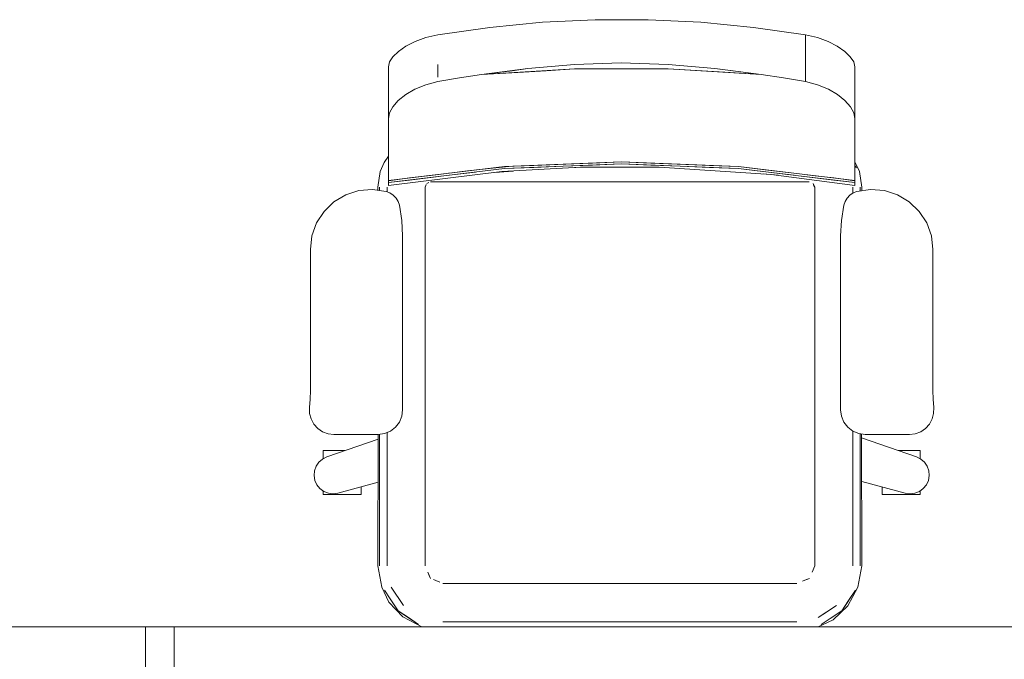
# Model space of a CAD drawing. Header units: millimetres. Extents: x 321 to 585, y -277 to 9.
# Tile 1015 of 1056: x 380.33 to 382.37, y -38.78 to -37.45. Entities that reach past the tile are written whole.
import ezdxf

# ---------------------------------------------------------------- set-up
doc = ezdxf.new("R2010")
doc.units = ezdxf.units.MM
doc.header["$MEASUREMENT"] = 0
for name, color, linetype, lineweight in [('IFC-Elemento de mobília-Contorno', 152, 'Continuous', 5), ('IFC-Laje-Contorno', 134, 'Continuous', 5), ('IFC-Parede padrão-Contorno', 44, 'Continuous', 5)]:
    doc.layers.add(name, color=color, linetype=linetype, lineweight=lineweight)

msp = doc.modelspace()

# ---------------------------------------------------------------- linework, layer by layer
at = {"layer": 'IFC-Elemento de mobília-Contorno', "color": 7, "lineweight": 5}
for p, q in [((381.3031, -37.4683), (381.4124, -37.4577)), ((381.3031, -37.4683), (381.4124, -37.4577)), ((381.4124, -37.4577), (381.5222, -37.4524)), ((381.4124, -37.4577), (381.5222, -37.4524)), ((381.5222, -37.4524), (381.6322, -37.4524)), ((381.5222, -37.4524), (381.6322, -37.4524)), ((381.6322, -37.4524), (381.7421, -37.4577)), ((381.6322, -37.4524), (381.7421, -37.4577)), ((381.7421, -37.4577), (381.8514, -37.4683)), ((381.7421, -37.4577), (381.8514, -37.4683)), ((381.1946, -37.484), (381.3031, -37.4683)), ((381.1946, -37.484), (381.3031, -37.4683)), ((381.8514, -37.4683), (381.9599, -37.484)), ((381.8514, -37.4683), (381.9599, -37.484)), ((381.1286, -37.5075), (381.1477, -37.4978)), ((381.1286, -37.5075), (381.1477, -37.4978)), ((381.1477, -37.4978), (381.17, -37.4897)), ((381.1477, -37.4978), (381.17, -37.4897)), ((381.17, -37.4897), (381.1946, -37.484)), ((381.17, -37.4897), (381.1946, -37.484)), ((381.9599, -37.484), (381.9844, -37.4897)), ((381.9599, -37.484), (381.9844, -37.4897)), ((381.9599, -37.5812), (381.9599, -37.484)), ((381.9844, -37.4897), (382.0067, -37.4978)), ((381.9844, -37.4897), (382.0067, -37.4978)), ((382.0067, -37.4978), (382.0259, -37.5075)), ((382.0067, -37.4978), (382.0259, -37.5075)), ((381.1016, -37.5293), (381.1131, -37.5182)), ((381.1016, -37.5293), (381.1131, -37.5182)), ((381.1131, -37.5182), (381.1286, -37.5075)), ((381.1131, -37.5182), (381.1286, -37.5075)), ((382.0259, -37.5075), (382.0414, -37.5182)), ((382.0259, -37.5075), (382.0414, -37.5182)), ((382.0414, -37.5182), (382.0528, -37.5293)), ((382.0414, -37.5182), (382.0528, -37.5293)), ((381.092, -37.5505), (381.0945, -37.5402)), ((381.092, -37.5505), (381.0945, -37.5402)), ((381.0945, -37.5402), (381.1016, -37.5293)), ((381.0945, -37.5402), (381.1016, -37.5293)), ((381.4791, -37.5455), (381.5766, -37.5422)), ((381.4791, -37.5455), (381.5766, -37.5422)), ((381.5766, -37.5422), (381.6741, -37.5455)), ((381.5766, -37.5422), (381.6741, -37.5455)), ((382.0528, -37.5293), (382.06, -37.5402)), ((382.0528, -37.5293), (382.06, -37.5402)), ((382.06, -37.5402), (382.0624, -37.5505)), ((382.06, -37.5402), (382.0624, -37.5505)), ((381.092, -37.6585), (381.092, -37.5505)), ((381.092, -37.6585), (381.092, -37.5505)), ((381.1946, -37.5722), (381.1946, -37.5457)), ((381.2854, -37.5665), (381.382, -37.5542)), ((381.2854, -37.5665), (381.4794, -37.5548)), ((381.2854, -37.5665), (381.3494, -37.5584)), ((381.2854, -37.5665), (381.3494, -37.5584)), ((381.2854, -37.5665), (381.3615, -37.5619)), ((381.3494, -37.5584), (381.382, -37.5542)), ((381.3494, -37.5584), (381.382, -37.5542)), ((381.3615, -37.5619), (381.4794, -37.5548)), ((381.3615, -37.5619), (381.4205, -37.5584)), ((381.3615, -37.5619), (381.4205, -37.5584)), ((381.382, -37.5542), (381.4306, -37.5499)), ((381.382, -37.5542), (381.4306, -37.5499)), ((381.4205, -37.5584), (381.4794, -37.5548)), ((381.4205, -37.5584), (381.4794, -37.5548)), ((381.4306, -37.5499), (381.4791, -37.5455)), ((381.4306, -37.5499), (381.4791, -37.5455)), ((381.4794, -37.5548), (381.6738, -37.5548)), ((381.6738, -37.5548), (381.7328, -37.5583)), ((381.6738, -37.5548), (381.8678, -37.5663)), ((381.6738, -37.5548), (381.8678, -37.5663)), ((381.6738, -37.5548), (381.7328, -37.5583)), ((381.6741, -37.5455), (381.7227, -37.5498)), ((381.6741, -37.5455), (381.7227, -37.5498)), ((381.7227, -37.5498), (381.7712, -37.5542)), ((381.7227, -37.5498), (381.7712, -37.5542)), ((381.7328, -37.5583), (381.7918, -37.5618)), ((381.7328, -37.5583), (381.8678, -37.5663)), ((381.7328, -37.5583), (381.8678, -37.5663)), ((381.7712, -37.5542), (381.8039, -37.5583)), ((381.7712, -37.5542), (381.8678, -37.5663)), ((381.7712, -37.5542), (381.8039, -37.5583)), ((381.7918, -37.5618), (381.8678, -37.5663)), ((381.8039, -37.5583), (381.8678, -37.5663)), ((381.8039, -37.5583), (381.8678, -37.5663)), ((381.9599, -37.5812), (381.9599, -37.5458)), ((382.0624, -37.6585), (382.0624, -37.5505)), ((382.0624, -37.6585), (382.0624, -37.5505)), ((381.1696, -37.5876), (381.1946, -37.5812)), ((381.1696, -37.5876), (381.1946, -37.5812)), ((381.1946, -37.5812), (381.2399, -37.5733)), ((381.1946, -37.5812), (381.2399, -37.5733)), ((381.2399, -37.5733), (381.2854, -37.5665)), ((381.2399, -37.5733), (381.2854, -37.5665)), ((381.8678, -37.5663), (381.9139, -37.5733)), ((381.8678, -37.5663), (381.9139, -37.5733)), ((381.9139, -37.5733), (381.9599, -37.5812)), ((381.9139, -37.5733), (381.9599, -37.5812)), ((381.9599, -37.5812), (381.9849, -37.5876)), ((381.9599, -37.5812), (381.9849, -37.5876)), ((381.128, -37.6082), (381.1471, -37.597)), ((381.128, -37.6082), (381.1471, -37.597)), ((381.1471, -37.597), (381.1696, -37.5876)), ((381.1471, -37.597), (381.1696, -37.5876)), ((381.9849, -37.5876), (382.0073, -37.597)), ((381.9849, -37.5876), (382.0073, -37.597)), ((382.0073, -37.597), (382.0264, -37.6082)), ((382.0073, -37.597), (382.0264, -37.6082)), ((381.1014, -37.6335), (381.1127, -37.6206)), ((381.1014, -37.6335), (381.1127, -37.6206)), ((381.1127, -37.6206), (381.128, -37.6082)), ((381.1127, -37.6206), (381.128, -37.6082)), ((382.0264, -37.6082), (382.0417, -37.6206)), ((382.0264, -37.6082), (382.0417, -37.6206)), ((382.0417, -37.6206), (382.053, -37.6335)), ((382.0417, -37.6206), (382.053, -37.6335)), ((381.092, -37.6585), (381.0944, -37.6463)), ((381.092, -37.6585), (381.0944, -37.6463)), ((381.0944, -37.6463), (381.1014, -37.6335)), ((381.0944, -37.6463), (381.1014, -37.6335)), ((382.053, -37.6335), (382.06, -37.6463)), ((382.053, -37.6335), (382.06, -37.6463)), ((382.06, -37.6463), (382.0624, -37.6585)), ((382.06, -37.6463), (382.0624, -37.6585)), ((381.092, -37.6936), (381.092, -37.6585)), ((381.092, -37.6936), (381.092, -37.6585)), ((382.0624, -37.6936), (382.0624, -37.6585)), ((382.0624, -37.6936), (382.0624, -37.6585)), ((381.092, -37.7233), (381.092, -37.6936)), ((381.092, -37.7233), (381.092, -37.6936)), ((382.0624, -37.7233), (382.0624, -37.6936)), ((382.0624, -37.7233), (382.0624, -37.6936)), ((381.092, -37.7475), (381.092, -37.7233)), ((381.092, -37.7475), (381.092, -37.7233)), ((382.0624, -37.7477), (382.0624, -37.7233)), ((382.0624, -37.7477), (382.0624, -37.7233)), ((381.0752, -37.7684), (381.083, -37.7492)), ((381.0752, -37.7684), (381.083, -37.7492)), ((381.083, -37.7492), (381.092, -37.7365)), ((381.083, -37.7492), (381.092, -37.7365)), ((381.092, -37.766), (381.092, -37.7475)), ((381.092, -37.766), (381.092, -37.7475)), ((381.3339, -37.7578), (381.5772, -37.7481)), ((381.3947, -37.7554), (381.5772, -37.7481)), ((381.4555, -37.7529), (381.5772, -37.7481)), ((381.5164, -37.7505), (381.5772, -37.7481)), ((381.5164, -37.7505), (381.5772, -37.7481)), ((381.5772, -37.7481), (381.6381, -37.7505)), ((381.5772, -37.7481), (381.8206, -37.7578)), ((381.5772, -37.7481), (381.6381, -37.7505)), ((382.0624, -37.766), (382.0624, -37.7475)), ((382.0624, -37.766), (382.0624, -37.7475)), ((382.0624, -37.7477), (382.072, -37.7684)), ((382.0624, -37.7477), (382.072, -37.7684)), ((381.07, -37.801), (381.0752, -37.7684)), ((381.07, -37.801), (381.0752, -37.7684)), ((381.092, -37.7867), (381.3339, -37.7578)), ((381.092, -37.7911), (381.3339, -37.7621)), ((381.092, -37.7788), (381.092, -37.766)), ((381.092, -37.7788), (381.092, -37.766)), ((381.092, -37.7972), (381.3283, -37.7684)), ((381.092, -37.7972), (381.3283, -37.7684)), ((381.2129, -37.7766), (381.2734, -37.7694)), ((381.2184, -37.7716), (381.3339, -37.7578)), ((381.2184, -37.7716), (381.2569, -37.767)), ((381.2569, -37.767), (381.2954, -37.7624)), ((381.2754, -37.7648), (381.2954, -37.7624)), ((381.2954, -37.7624), (381.3426, -37.7575)), ((381.2954, -37.7624), (381.3426, -37.7575)), ((381.2954, -37.7624), (381.3339, -37.7578)), ((381.3095, -37.7607), (381.3096, -37.7607)), ((381.3136, -37.7701), (381.3518, -37.7671)), ((381.3136, -37.7701), (381.3518, -37.7671)), ((381.3283, -37.7684), (381.4914, -37.7593)), ((381.3283, -37.7684), (381.4914, -37.7593)), ((381.3339, -37.7621), (381.5772, -37.7524)), ((381.3339, -37.7578), (381.3947, -37.7554)), ((381.3339, -37.7578), (381.3947, -37.7554)), ((381.3339, -37.7621), (381.3947, -37.7597)), ((381.3947, -37.7554), (381.4555, -37.7529)), ((381.3947, -37.7597), (381.4555, -37.7573)), ((381.4555, -37.7529), (381.5164, -37.7505)), ((381.4555, -37.7529), (381.5164, -37.7505)), ((381.4555, -37.7573), (381.5164, -37.7549)), ((381.4667, -37.7607), (381.4973, -37.7593)), ((381.4667, -37.7607), (381.4973, -37.7593)), ((381.4914, -37.7593), (381.655, -37.759)), ((381.4914, -37.7593), (381.655, -37.759)), ((381.5164, -37.7549), (381.5772, -37.7524)), ((381.5772, -37.7524), (381.6381, -37.7549)), ((381.5772, -37.7524), (381.8206, -37.7621)), ((381.5772, -37.7524), (381.6989, -37.7573)), ((381.6381, -37.7505), (381.6989, -37.7529)), ((381.6381, -37.7505), (381.8206, -37.7578)), ((381.6381, -37.7549), (381.6989, -37.7573)), ((381.6381, -37.7549), (381.6989, -37.7573)), ((381.655, -37.759), (381.8885, -37.7741)), ((381.655, -37.759), (381.8885, -37.7741)), ((381.6989, -37.7529), (381.7597, -37.7554)), ((381.6989, -37.7529), (381.8206, -37.7578)), ((381.6989, -37.7529), (381.7597, -37.7554)), ((381.6989, -37.7573), (381.7598, -37.7597)), ((381.7597, -37.7554), (381.8206, -37.7578)), ((381.7597, -37.7554), (381.8206, -37.7578)), ((381.7598, -37.7597), (381.8206, -37.7621)), ((381.8206, -37.7578), (381.8811, -37.765)), ((381.8206, -37.7578), (382.0624, -37.7867)), ((381.8206, -37.7621), (381.8591, -37.7667)), ((381.8206, -37.7621), (381.9397, -37.7764)), ((381.8591, -37.7667), (381.936, -37.7759)), ((381.8811, -37.765), (381.9415, -37.7722)), ((382.0624, -37.7557), (382.0655, -37.7604)), ((382.0624, -37.7557), (382.0655, -37.7604)), ((382.0624, -37.7788), (382.0624, -37.766)), ((382.0624, -37.7788), (382.0624, -37.766)), ((382.072, -37.7684), (382.0772, -37.801)), ((382.072, -37.7684), (382.0772, -37.801)), ((381.092, -37.7857), (381.092, -37.7788)), ((381.092, -37.7857), (381.092, -37.7788)), ((381.092, -37.7911), (381.1745, -37.7812)), ((381.092, -37.7872), (381.136, -37.7815)), ((381.092, -37.7872), (381.1357, -37.7815)), ((381.092, -37.7867), (381.092, -37.7857)), ((381.092, -37.7867), (381.092, -37.7857)), ((381.092, -37.7911), (381.136, -37.7858)), ((381.092, -37.7911), (381.136, -37.7858)), ((381.092, -37.7872), (381.092, -37.7867)), ((381.092, -37.7872), (381.092, -37.7867)), ((381.092, -37.7877), (381.092, -37.7872)), ((381.092, -37.7877), (381.092, -37.7872)), ((381.092, -37.7911), (381.092, -37.7877)), ((381.092, -37.7911), (381.092, -37.7877)), ((381.136, -37.7815), (381.2184, -37.7716)), ((381.136, -37.7815), (381.1799, -37.7762)), ((381.136, -37.7858), (381.1745, -37.7812)), ((381.136, -37.7858), (381.1745, -37.7812)), ((381.1745, -37.7812), (381.2129, -37.7766)), ((381.1799, -37.7762), (381.2184, -37.7716)), ((381.1799, -37.7896), (381.9673, -37.7896)), ((381.2168, -37.7718), (381.2184, -37.7716)), ((381.8718, -37.773), (381.9029, -37.776)), ((381.8718, -37.773), (381.9029, -37.776)), ((381.8885, -37.7741), (382.0624, -37.7972)), ((381.8885, -37.7741), (382.0624, -37.7972)), ((381.936, -37.7759), (381.9397, -37.7764)), ((381.9397, -37.7764), (381.9745, -37.7806)), ((381.9397, -37.7764), (382.0624, -37.7911)), ((381.9397, -37.7764), (382.0185, -37.7858)), ((381.9415, -37.7722), (381.98, -37.7768)), ((381.9745, -37.7806), (382.0624, -37.7911)), ((381.98, -37.7768), (382.0185, -37.7815)), ((382.0185, -37.7815), (382.0624, -37.7873)), ((382.0185, -37.7858), (382.0624, -37.7911)), ((382.0187, -37.7815), (382.0624, -37.7873)), ((382.0624, -37.7857), (382.0624, -37.7788)), ((382.0624, -37.7857), (382.0624, -37.7788)), ((382.0624, -37.7867), (382.0624, -37.7857)), ((382.0624, -37.7867), (382.0624, -37.7857)), ((382.0624, -37.7873), (382.0624, -37.7867)), ((382.0624, -37.7873), (382.0624, -37.7867)), ((382.0624, -37.7877), (382.0624, -37.7873)), ((382.0624, -37.7877), (382.0624, -37.7873)), ((382.0624, -37.7911), (382.0624, -37.7877)), ((382.0624, -37.7911), (382.0624, -37.7877)), ((381.0034, -37.8165), (381.0307, -37.8078)), ((381.0034, -37.8165), (381.0307, -37.8078)), ((381.0307, -37.8078), (381.0593, -37.8055)), ((381.0307, -37.8078), (381.0593, -37.8055)), ((381.0593, -37.8055), (381.0876, -37.8098)), ((381.0593, -37.8055), (381.0876, -37.8098)), ((381.07, -37.801), (381.0701, -37.8071)), ((381.07, -37.801), (381.0701, -37.8071)), ((381.0736, -37.8077), (381.0736, -37.801)), ((381.0876, -37.8098), (381.0953, -37.8128)), ((381.0876, -37.8098), (381.0953, -37.8128)), ((381.0892, -37.8104), (381.0892, -37.801)), ((381.092, -37.7958), (381.092, -37.7911)), ((381.092, -37.7958), (381.092, -37.7911)), ((381.092, -37.7972), (381.092, -37.7958)), ((381.092, -37.7972), (381.092, -37.7958)), ((381.1685, -37.801), (381.1709, -37.7953)), ((381.1685, -37.801), (381.1709, -37.7953)), ((381.1685, -37.801), (381.1699, -37.7976)), ((381.1685, -37.801), (381.1699, -37.7976)), ((381.1685, -38.5884), (381.1685, -37.801)), ((381.1699, -37.7976), (381.1709, -37.7953)), ((381.1699, -37.7976), (381.1709, -37.7953)), ((381.1718, -37.7929), (381.1765, -37.791)), ((381.9754, -37.7929), (381.9774, -37.7976)), ((381.9754, -37.7929), (381.9788, -37.801)), ((381.9774, -37.7976), (381.9788, -37.801)), ((381.9788, -38.5884), (381.9788, -37.801)), ((382.0581, -37.8135), (382.0581, -37.801)), ((382.0591, -37.8128), (382.0668, -37.8098)), ((382.0591, -37.8128), (382.0668, -37.8098)), ((382.0624, -37.7958), (382.0624, -37.7911)), ((382.0624, -37.7958), (382.0624, -37.7911)), ((382.0624, -37.7972), (382.0624, -37.7958)), ((382.0624, -37.7972), (382.0624, -37.7958)), ((382.0668, -37.8098), (382.0952, -37.8055)), ((382.0668, -37.8098), (382.0952, -37.8055)), ((382.0736, -37.8088), (382.0736, -37.801)), ((382.0772, -37.8082), (382.0772, -37.801)), ((382.0772, -37.8082), (382.0772, -37.801)), ((382.0952, -37.8055), (382.1238, -37.8078)), ((382.0952, -37.8055), (382.1238, -37.8078)), ((382.1238, -37.8078), (382.1511, -37.8165)), ((382.1238, -37.8078), (382.1511, -37.8165)), ((380.9788, -37.8313), (381.0034, -37.8165)), ((380.9788, -37.8313), (381.0034, -37.8165)), ((381.0953, -37.8128), (381.1022, -37.8174)), ((381.0953, -37.8128), (381.1022, -37.8174)), ((381.1022, -37.8174), (381.108, -37.8234)), ((381.1022, -37.8174), (381.108, -37.8234)), ((381.108, -37.8234), (381.1122, -37.8306)), ((381.108, -37.8234), (381.1122, -37.8306)), ((381.1122, -37.8306), (381.1149, -37.8384)), ((381.1122, -37.8306), (381.1149, -37.8384)), ((382.0396, -37.8384), (382.0422, -37.8306)), ((382.0396, -37.8384), (382.0422, -37.8306)), ((382.0422, -37.8306), (382.0465, -37.8234)), ((382.0422, -37.8306), (382.0465, -37.8234)), ((382.0465, -37.8234), (382.0522, -37.8174)), ((382.0465, -37.8234), (382.0522, -37.8174)), ((382.0522, -37.8174), (382.0591, -37.8128)), ((382.0522, -37.8174), (382.0591, -37.8128)), ((382.1511, -37.8165), (382.1757, -37.8313)), ((382.1511, -37.8165), (382.1757, -37.8313)), ((380.9426, -37.8752), (380.9582, -37.8512)), ((380.9426, -37.8752), (380.9582, -37.8512)), ((380.9582, -37.8512), (380.9788, -37.8313)), ((380.9582, -37.8512), (380.9788, -37.8313)), ((381.1149, -37.8384), (381.12, -37.87)), ((381.1149, -37.8384), (381.12, -37.87)), ((382.0344, -37.87), (382.0396, -37.8384)), ((382.0344, -37.87), (382.0396, -37.8384)), ((382.1757, -37.8313), (382.1963, -37.8512)), ((382.1757, -37.8313), (382.1963, -37.8512)), ((382.1963, -37.8512), (382.2118, -37.8752)), ((382.1963, -37.8512), (382.2118, -37.8752)), ((381.12, -37.87), (381.1217, -37.902)), ((381.12, -37.87), (381.1217, -37.902)), ((382.0327, -37.902), (382.0344, -37.87)), ((382.0327, -37.902), (382.0344, -37.87)), ((380.933, -37.9022), (380.9426, -37.8752)), ((380.933, -37.9022), (380.9426, -37.8752)), ((382.2118, -37.8752), (382.2215, -37.9022)), ((382.2118, -37.8752), (382.2215, -37.9022)), ((380.9297, -37.9307), (380.933, -37.9022)), ((380.9297, -37.9307), (380.933, -37.9022)), ((381.1217, -38.2642), (381.1217, -37.902)), ((381.1217, -38.2642), (381.1217, -37.902)), ((382.0327, -38.2642), (382.0327, -37.902)), ((382.0327, -38.2642), (382.0327, -37.902)), ((382.2215, -37.9022), (382.2248, -37.9307)), ((382.2215, -37.9022), (382.2248, -37.9307)), ((380.9297, -38.2238), (380.9297, -37.9307)), ((380.9297, -38.2238), (380.9297, -37.9307)), ((382.2248, -38.2238), (382.2248, -37.9307)), ((382.2248, -38.2238), (382.2248, -37.9307)), ((380.9292, -38.2415), (380.9297, -38.2238)), ((380.9292, -38.2415), (380.9297, -38.2238)), ((382.2248, -38.2238), (382.2252, -38.2415)), ((382.2248, -38.2238), (382.2252, -38.2415)), ((380.9279, -38.2591), (380.9292, -38.2415)), ((380.9279, -38.2591), (380.9292, -38.2415)), ((380.9279, -38.2591), (380.9281, -38.2712)), ((380.9279, -38.2591), (380.9281, -38.2712)), ((382.2252, -38.2415), (382.2265, -38.2591)), ((382.2252, -38.2415), (382.2265, -38.2591)), ((382.2263, -38.2712), (382.2265, -38.2591)), ((382.2263, -38.2712), (382.2265, -38.2591)), ((380.9281, -38.2712), (380.9312, -38.2829)), ((380.9281, -38.2712), (380.9312, -38.2829)), ((381.1149, -38.2896), (381.12, -38.2773)), ((381.1149, -38.2896), (381.12, -38.2773)), ((381.12, -38.2773), (381.1217, -38.2642)), ((381.12, -38.2773), (381.1217, -38.2642)), ((382.0327, -38.2642), (382.0344, -38.2773)), ((382.0327, -38.2642), (382.0344, -38.2773)), ((382.0344, -38.2773), (382.0395, -38.2896)), ((382.0344, -38.2773), (382.0395, -38.2896)), ((382.2232, -38.2829), (382.2263, -38.2712)), ((382.2232, -38.2829), (382.2263, -38.2712)), ((380.9312, -38.2829), (380.937, -38.2935)), ((380.9312, -38.2829), (380.937, -38.2935)), ((380.937, -38.2935), (380.9451, -38.3025)), ((380.937, -38.2935), (380.9451, -38.3025)), ((381.0963, -38.3082), (381.1069, -38.3001)), ((381.0963, -38.3082), (381.1069, -38.3001)), ((381.1069, -38.3001), (381.1149, -38.2896)), ((381.1069, -38.3001), (381.1149, -38.2896)), ((382.0395, -38.2896), (382.0476, -38.3001)), ((382.0395, -38.2896), (382.0476, -38.3001)), ((382.0476, -38.3001), (382.0581, -38.3082)), ((382.0476, -38.3001), (382.0581, -38.3082)), ((382.2094, -38.3025), (382.2175, -38.2935)), ((382.2094, -38.3025), (382.2175, -38.2935)), ((382.2175, -38.2935), (382.2232, -38.2829)), ((382.2175, -38.2935), (382.2232, -38.2829)), ((380.9451, -38.3025), (380.9551, -38.3093)), ((380.9451, -38.3025), (380.9551, -38.3093)), ((380.9551, -38.3093), (380.9664, -38.3136)), ((380.9551, -38.3093), (380.9664, -38.3136)), ((380.9664, -38.3136), (380.9784, -38.315)), ((380.9664, -38.3136), (380.9784, -38.315)), ((380.9784, -38.315), (381.0709, -38.315)), ((380.9784, -38.315), (381.0709, -38.315)), ((381.07, -38.5884), (381.0709, -38.315)), ((381.07, -38.5884), (381.0709, -38.315)), ((381.0709, -38.315), (381.0841, -38.3133)), ((381.0709, -38.315), (381.0841, -38.3133)), ((381.0736, -38.4204), (381.0736, -38.3147)), ((381.0736, -38.5884), (381.0736, -38.3147)), ((381.0841, -38.3133), (381.0963, -38.3082)), ((381.0841, -38.3133), (381.0963, -38.3082)), ((381.0892, -38.3144), (381.0892, -38.3112)), ((381.0892, -38.4204), (381.0892, -38.3112)), ((381.0892, -38.3144), (381.0892, -38.3112)), ((381.0892, -38.5884), (381.0892, -38.3144)), ((382.0581, -38.3082), (382.0704, -38.3133)), ((382.0581, -38.4204), (382.0581, -38.3082)), ((382.0581, -38.3491), (382.0581, -38.3082)), ((382.0581, -38.3082), (382.0704, -38.3133)), ((382.0704, -38.3133), (382.0835, -38.315)), ((382.0704, -38.3133), (382.0835, -38.315)), ((382.0736, -38.5884), (382.0736, -38.3137)), ((382.0764, -38.3141), (382.0772, -38.5884)), ((382.0764, -38.3141), (382.0772, -38.5884)), ((382.0764, -38.3221), (382.1905, -38.3617)), ((382.0764, -38.3221), (382.1905, -38.3617)), ((382.0835, -38.315), (382.176, -38.315)), ((382.0835, -38.315), (382.176, -38.315)), ((382.176, -38.315), (382.188, -38.3136)), ((382.176, -38.315), (382.188, -38.3136)), ((382.188, -38.3136), (382.1994, -38.3093)), ((382.188, -38.3136), (382.1994, -38.3093)), ((382.1994, -38.3093), (382.2094, -38.3025)), ((382.1994, -38.3093), (382.2094, -38.3025)), ((380.9639, -38.3617), (381.0709, -38.3246)), ((380.9639, -38.3617), (381.0709, -38.3246)), ((380.9549, -38.3662), (380.9639, -38.3617)), ((380.9549, -38.3662), (380.9639, -38.3617)), ((380.9562, -38.35), (380.9562, -38.3484)), ((380.9562, -38.3484), (381.002, -38.3484)), ((380.9562, -38.35), (380.9562, -38.3484)), ((380.9562, -38.3484), (381.002, -38.3484)), ((380.9562, -38.3546), (380.9562, -38.35)), ((380.9562, -38.3546), (380.9562, -38.35)), ((380.9562, -38.3619), (380.9562, -38.3546)), ((380.9562, -38.3619), (380.9562, -38.3546)), ((380.9562, -38.3655), (380.9562, -38.3619)), ((380.9562, -38.3655), (380.9562, -38.3619)), ((382.0581, -38.5884), (382.0581, -38.3491)), ((382.1524, -38.3484), (382.1982, -38.3484)), ((382.1524, -38.3484), (382.1982, -38.3484)), ((382.1905, -38.3617), (382.1995, -38.3662)), ((382.1905, -38.3617), (382.1995, -38.3662)), ((382.1982, -38.35), (382.1982, -38.3484)), ((382.1982, -38.35), (382.1982, -38.3484)), ((382.1982, -38.3546), (382.1982, -38.35)), ((382.1982, -38.3546), (382.1982, -38.35)), ((382.1982, -38.3619), (382.1982, -38.3546)), ((382.1982, -38.3619), (382.1982, -38.3546)), ((382.1982, -38.3655), (382.1982, -38.3619)), ((382.1982, -38.3655), (382.1982, -38.3619)), ((380.9383, -38.3906), (380.9417, -38.3811)), ((380.9383, -38.3906), (380.9417, -38.3811)), ((380.9417, -38.3811), (380.9473, -38.3728)), ((380.9417, -38.3811), (380.9473, -38.3728)), ((380.9473, -38.3728), (380.9549, -38.3662)), ((380.9473, -38.3728), (380.9549, -38.3662)), ((382.1995, -38.3662), (382.2071, -38.3728)), ((382.1995, -38.3662), (382.2071, -38.3728)), ((382.2071, -38.3728), (382.2128, -38.3811)), ((382.2071, -38.3728), (382.2128, -38.3811)), ((382.2128, -38.3811), (382.2162, -38.3906)), ((382.2128, -38.3811), (382.2162, -38.3906)), ((380.9374, -38.4007), (380.9383, -38.3906)), ((380.9374, -38.4007), (380.9383, -38.3906)), ((380.9374, -38.4007), (380.9392, -38.4106)), ((380.9374, -38.4007), (380.9392, -38.4106)), ((382.2153, -38.4106), (382.217, -38.4007)), ((382.2153, -38.4106), (382.217, -38.4007)), ((382.2162, -38.3906), (382.217, -38.4007)), ((382.2162, -38.3906), (382.217, -38.4007)), ((380.9392, -38.4106), (380.9433, -38.4198)), ((380.9392, -38.4106), (380.9433, -38.4198)), ((380.9433, -38.4198), (380.9497, -38.4276)), ((380.9433, -38.4198), (380.9497, -38.4276)), ((380.9872, -38.4372), (381.0706, -38.4146)), ((380.9872, -38.4372), (381.0706, -38.4146)), ((381.0355, -38.4267), (381.0355, -38.4241)), ((381.0355, -38.4267), (381.0355, -38.4241)), ((382.0767, -38.4127), (382.1672, -38.4372)), ((382.0767, -38.4127), (382.1672, -38.4372)), ((382.1189, -38.4267), (382.1189, -38.4241)), ((382.1189, -38.4267), (382.1189, -38.4241)), ((382.2048, -38.4276), (382.2111, -38.4198)), ((382.2048, -38.4276), (382.2111, -38.4198)), ((382.2111, -38.4198), (382.2153, -38.4106)), ((382.2111, -38.4198), (382.2153, -38.4106)), ((380.9497, -38.4276), (380.9578, -38.4336)), ((380.9497, -38.4276), (380.9578, -38.4336)), ((380.9562, -38.434), (380.9562, -38.4324)), ((380.9562, -38.434), (380.9562, -38.4324)), ((380.9562, -38.4386), (380.9562, -38.434)), ((380.9562, -38.4386), (380.9562, -38.434)), ((380.9562, -38.4401), (380.9562, -38.4386)), ((380.9562, -38.4401), (380.9562, -38.4386)), ((380.9562, -38.4401), (381.0355, -38.4401)), ((380.9562, -38.4401), (381.0355, -38.4401)), ((380.9578, -38.4336), (380.9672, -38.4373)), ((380.9578, -38.4336), (380.9672, -38.4373)), ((380.9672, -38.4373), (380.9772, -38.4385)), ((380.9672, -38.4373), (380.9772, -38.4385)), ((380.9772, -38.4385), (380.9872, -38.4372)), ((380.9772, -38.4385), (380.9872, -38.4372)), ((381.0355, -38.434), (381.0355, -38.4267)), ((381.0355, -38.434), (381.0355, -38.4267)), ((381.0355, -38.4386), (381.0355, -38.434)), ((381.0355, -38.4386), (381.0355, -38.434)), ((381.0355, -38.4401), (381.0355, -38.4386)), ((381.0355, -38.4401), (381.0355, -38.4386)), ((382.1189, -38.434), (382.1189, -38.4267)), ((382.1189, -38.434), (382.1189, -38.4267)), ((382.1189, -38.4386), (382.1189, -38.434)), ((382.1189, -38.4386), (382.1189, -38.434)), ((382.1189, -38.4401), (382.1189, -38.4386)), ((382.1189, -38.4401), (382.1189, -38.4386)), ((382.1189, -38.4401), (382.1982, -38.4401)), ((382.1189, -38.4401), (382.1982, -38.4401)), ((382.1672, -38.4372), (382.1772, -38.4385)), ((382.1672, -38.4372), (382.1772, -38.4385)), ((382.1772, -38.4385), (382.1872, -38.4373)), ((382.1772, -38.4385), (382.1872, -38.4373)), ((382.1872, -38.4373), (382.1966, -38.4336)), ((382.1872, -38.4373), (382.1966, -38.4336)), ((382.1966, -38.4336), (382.2048, -38.4276)), ((382.1966, -38.4336), (382.2048, -38.4276)), ((382.1982, -38.434), (382.1982, -38.4324)), ((382.1982, -38.434), (382.1982, -38.4324)), ((382.1982, -38.4386), (382.1982, -38.434)), ((382.1982, -38.4386), (382.1982, -38.434)), ((382.1982, -38.4401), (382.1982, -38.4386)), ((382.1982, -38.4401), (382.1982, -38.4386)), ((381.07, -38.5884), (381.0787, -38.6324)), ((381.07, -38.5884), (381.0787, -38.6324)), ((381.9733, -38.6017), (381.9788, -38.5884)), ((381.9733, -38.6017), (381.9788, -38.5884)), ((382.0686, -38.6324), (382.0772, -38.5884)), ((382.0686, -38.6324), (382.0772, -38.5884)), ((381.174, -38.6017), (381.1793, -38.6145)), ((381.174, -38.6017), (381.1766, -38.6081)), ((381.1766, -38.6081), (381.1793, -38.6145)), ((381.1857, -38.6171), (381.1987, -38.6225)), ((381.1857, -38.6171), (381.192, -38.6198)), ((381.192, -38.6198), (381.1987, -38.6225)), ((381.2053, -38.6253), (381.9419, -38.6253)), ((381.9534, -38.6205), (381.9569, -38.6191)), ((381.9552, -38.6198), (381.968, -38.6145)), ((381.9552, -38.6198), (381.9616, -38.6171)), ((381.9616, -38.6171), (381.968, -38.6145)), ((381.0787, -38.6324), (381.0928, -38.6636)), ((381.0787, -38.6324), (381.0928, -38.6636)), ((381.0837, -38.6388), (381.0959, -38.6573)), ((381.0837, -38.6388), (381.0959, -38.6573)), ((381.098, -38.6329), (381.1232, -38.6706)), ((382.0351, -38.6816), (382.0636, -38.6388)), ((382.048, -38.6714), (382.0686, -38.6324)), ((382.048, -38.6714), (382.0686, -38.6324)), ((382.0493, -38.6602), (382.0636, -38.6388)), ((381.0928, -38.6636), (381.1223, -38.6945)), ((381.0928, -38.6636), (381.1223, -38.6945)), ((381.0959, -38.6573), (381.1122, -38.6816)), ((381.0959, -38.6573), (381.1122, -38.6816)), ((381.9864, -38.6958), (382.0241, -38.6706)), ((382.0052, -38.6832), (382.0241, -38.6706)), ((382.0351, -38.6816), (382.0493, -38.6602)), ((381.1122, -38.6816), (381.1336, -38.6958)), ((381.1122, -38.6816), (381.1549, -38.7101)), ((381.9864, -38.6958), (382.0052, -38.6832)), ((382.0108, -38.6979), (382.0351, -38.6816)), ((382.0108, -38.6979), (382.0351, -38.6816)), ((382.0171, -38.7009), (382.048, -38.6714)), ((382.0171, -38.7009), (382.048, -38.6714)), ((381.1223, -38.6945), (381.1614, -38.7151)), ((381.1223, -38.6945), (381.1614, -38.7151)), ((381.1336, -38.6958), (381.1549, -38.7101)), ((381.2053, -38.7046), (381.4735, -38.7046)), ((381.2053, -38.7046), (381.9419, -38.7046)), ((381.3734, -38.7046), (381.5736, -38.7046)), ((381.9859, -38.7151), (382.0171, -38.7009)), ((381.9859, -38.7151), (382.0171, -38.7009)), ((381.9923, -38.7101), (382.0108, -38.6979)), ((381.9923, -38.7101), (382.0108, -38.6979)), ((381.1614, -38.7151), (381.1633, -38.7154)), ((381.1614, -38.7151), (381.1632, -38.7154)), ((381.984, -38.7154), (381.9859, -38.7151)), ((381.984, -38.7154), (381.9859, -38.7151))]:
    msp.add_line(p, q, dxfattribs=at)
at = {"layer": 'IFC-Laje-Contorno', "color": 7, "lineweight": 5}
msp.add_line((376.3251, -38.7154), (387.0231, -38.7154), dxfattribs=at)
msp.add_line((376.3251, -38.7154), (387.0231, -38.7154), dxfattribs=at)
at = {"layer": 'IFC-Parede padrão-Contorno', "color": 7, "lineweight": 5}
for p, q in [((380.5865, -39.7132), (380.5865, -38.7154)), ((380.5865, -38.7154), (380.6465, -38.7154)), ((380.6465, -39.7132), (380.6465, -38.7154))]:
    msp.add_line(p, q, dxfattribs=at)

doc.saveas('drawing.dxf')
